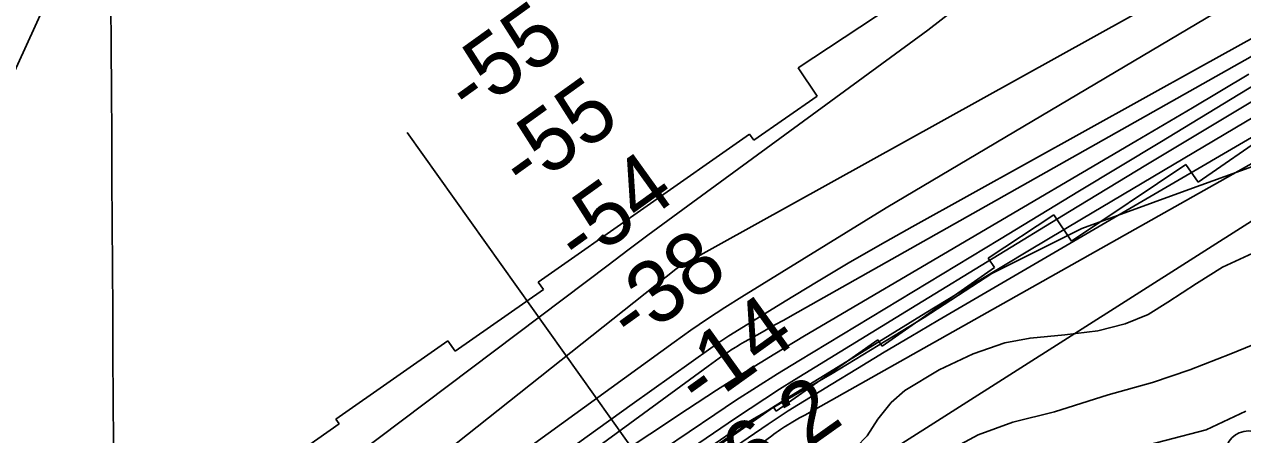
# Model space of a CAD drawing. Extents: x 3477039 to 3515015, y 546746 to 572297.
# Drawn here: x 3486406 to 3487714, y 559533 to 559974 of the extents above; entities that cross this region are included whole.
import ezdxf

# ---------------------------------------------------------------- set-up
doc = ezdxf.new("R2010")
doc.units = 0
for name, color, linetype in [('V-GRID-MAJR', 7, 'Continuous'), ('V-LEVE-TOET', 7, 'Continuous'), ('V-RIVR-EDGE', 7, 'Continuous'), ('V-RIVR-RANG', 7, 'Continuous'), ('V-RRAP-RVMT', 7, 'Continuous'), ('V-SITE-VEGE', 7, 'Continuous'), ('V-SURV-LINE', 7, 'Continuous'), ('V-TOPO-DPTH', 7, 'Continuous'), ('V-TOPO-MAJR', 7, 'Continuous'), ('V-TOPO-MINR', 7, 'Continuous'), ('V-TOPO-WATR', 7, 'Continuous')]:
    doc.layers.add(name, color=color, linetype=linetype)

msp = doc.modelspace()

# ---------------------------------------------------------------- linework, layer by layer
at = {"layer": 'V-GRID-MAJR'}
msp.add_spline([(3486543.572, 552138.781), (3486509.202, 558197.813), (3486474.821, 564258.778), (3486440.44, 570319.761), (3486440.429, 570321.677)], degree=3, dxfattribs=at)
at = {"layer": 'V-LEVE-TOET'}
msp.add_lwpolyline([(3487717.85, 559558.403), (3487675.137, 559538.408), (3487586.989, 559515.536), (3487505.221, 559495.517), (3487454.77, 559481.4720000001), (3487431.222, 559471.99), (3487404.2260000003, 559459.618), (3487360.403, 559428.406), (3487275.142, 559361.074), (3487188.399, 559292.294), (3487123.414, 559246.689), (3487013.56, 559164.028), (3486933.767, 559104.931), (3486899.582, 559077.398), (3486863.279, 559048.162), (3486768.174, 558974.113), (3486662.2600000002, 558894.333), (3486563.739, 558820.324), (3486456.856, 558741.044), (3486355.8340000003, 558662.184)], dxfattribs=at)
at = {"layer": 'V-RIVR-EDGE'}
msp.add_lwpolyline([(3486365.4574666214, 558941.8560595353), (3486427.9994177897, 558985.5252554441), (3486479.105544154, 559017.2161962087), (3486532.036390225, 559058.5078510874), (3486575.9430943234, 559092.0175738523), (3486617.4574131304, 559129.1351720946), (3486680.0082708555, 559176.4063057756), (3486725.1096831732, 559207.5117678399), (3486815.902439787, 559265.5189468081), (3486870.016118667, 559299.6037572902), (3486948.8217135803, 559365.4448232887), (3487014.408327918, 559426.5159629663), (3487091.9954637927, 559485.1561222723), (3487171.974984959, 559540.1884061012), (3487273.5750393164, 559598.7691883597), (3487372.1779321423, 559659.158361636), (3487444.934280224, 559706.4042600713), (3487541.7065156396, 559754.7914273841), (3487656.47211123, 559796.5305093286), (3487750.8074285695, 559830.515863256)], dxfattribs=at)
at = {"layer": 'V-RIVR-RANG'}
msp.add_line((3487222.889, 559287.612), (3486817.122, 559858.017), dxfattribs=at)
at = {"layer": 'V-RRAP-RVMT'}
for p, q in [((3487237.161000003, 559927.4090000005), (3487366.5400000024, 560013.1200000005)), ((3487257.295350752, 559897.0120392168), (3487237.161000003, 559927.4090000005)), ((3487189.5200000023, 559849.5490000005), (3487257.295350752, 559897.0120392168)), ((3487774.3480000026, 559879.2570000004), (3487666.5270000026, 559804.5610000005)), ((3486957.7700000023, 559697.0550000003), (3487184.8960000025, 559856.1190000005)), ((3487184.8960000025, 559856.1190000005), (3487189.5200000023, 559849.5490000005)), ((3487653.311000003, 559823.6400000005), (3487530.717000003, 559741.1760000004)), ((3487666.5270000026, 559804.5610000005), (3487653.311000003, 559823.6400000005)), ((3487511.7040000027, 559769.4050000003), (3487441.1270000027, 559722.6850000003)), ((3487530.717000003, 559741.1760000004), (3487511.7040000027, 559769.4050000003)), ((3487448.019000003, 559712.8430000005), (3487327.371000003, 559628.3650000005)), ((3487441.1270000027, 559722.6850000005), (3487448.019000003, 559712.8430000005)), ((3486868.5700000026, 559622.7770000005), (3486963.350000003, 559689.0450000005)), ((3486963.350000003, 559689.0450000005), (3486957.770000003, 559697.0550000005)), ((3486740.4520000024, 559549.7340000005), (3486860.713000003, 559633.9540000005)), ((3486860.713000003, 559633.9540000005), (3486868.5700000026, 559622.7770000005)), ((3487322.7000000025, 559634.9390000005), (3487213.4540000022, 559558.4400000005)), ((3487327.371000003, 559628.3650000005), (3487322.7000000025, 559634.9390000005)), ((3487210.4460000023, 559562.7290000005), (3487104.026000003, 559488.1990000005)), ((3487213.4540000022, 559558.4400000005), (3487210.4460000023, 559562.7290000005)), ((3486638.7290000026, 559471.1160000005), (3486743.971000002, 559544.7340000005)), ((3486743.971000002, 559544.7340000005), (3486740.4520000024, 559549.7340000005))]:
    msp.add_line(p, q, dxfattribs=at)
at = {"layer": 'V-SITE-VEGE'}
for points in [[(3487131.3710000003, 559436.035), (3487173.367, 559468.357), (3487199.948, 559485.621), (3487237.095, 559504.518), (3487256.481, 559508.3910000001), (3487279.386, 559512.221), (3487299.397, 559519.602), (3487311.265, 559531.769), (3487322.615, 559549.801), (3487336.896, 559567.797), (3487351.701, 559580.515), (3487388.305, 559602.937), (3487424.845, 559620.085), (3487458.9790000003, 559631.986), (3487485.998, 559636.938), (3487523.5500000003, 559640.593), (3487558.7660000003, 559644.863), (3487588.157, 559652.13), (3487612.894, 559662.386), (3487634.151, 559675.612), (3487664.867, 559695.76), (3487692.619, 559713.011), (3487734.4620000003, 559732.4400000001)], [(3487739.399, 559635.326), (3487701.7060000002, 559619.952), (3487657.5470000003, 559602.8960000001), (3487617.5330000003, 559589.305), (3487569.899, 559575.807), (3487512.25, 559557.74), (3487467.572, 559546.549), (3487430.487, 559532.926), (3487368.554, 559499.671), (3487220.793, 559395.352), (3487039.725, 559250.402), (3486873.007, 559129.312), (3486732.8340000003, 559022.558), (3486573.694, 558897.86), (3486421.133, 558784.22), (3486273.99, 558672.86)]]:
    msp.add_lwpolyline(points, dxfattribs=at)
at = {"layer": 'V-SURV-LINE'}
msp.add_circle((3487720.51664, 559512.21702), 25, dxfattribs=at)
at = {"layer": 'V-TOPO-DPTH'}
for points in [[(3486391.2241296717, 559143.3262592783), (3486468.497421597, 559204.6868903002), (3486510.291660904, 559237.9195274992), (3486552.056624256, 559271.1888668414), (3486593.777673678, 559304.513259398), (3486635.4694471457, 559337.8743540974), (3487105.585093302, 559711.1648906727), (3487108.3250457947, 559712.9829629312), (3487757.706327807, 560074.0808578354), (3487793.1518292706, 560094.6296386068), (3487828.4430379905, 560115.4480888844), (3487883.1947198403, 560148.1675560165), (3487890.9615841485, 560152.8806799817), (3487898.6848012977, 560157.6632338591), (3487906.3425477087, 560162.5499326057), (3487913.95664696, 560167.5060612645), (3488198.892963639, 560355.7343682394), (3488281.040737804, 560410.3228656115), (3488362.988450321, 560465.208316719), (3488444.6360703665, 560520.53919843), (3488526.0836287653, 560576.1670338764)], [(3488526.0836287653, 560576.1670338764), (3488444.6360703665, 560520.53919843), (3488362.988450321, 560465.208316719), (3488281.040737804, 560410.3228656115), (3488198.892963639, 560355.7343682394), (3487913.95664696, 560167.5060612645), (3487906.3425477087, 560162.5499326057), (3487898.6848012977, 560157.6632338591), (3487890.9615841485, 560152.8806799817), (3487883.1947198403, 560148.1675560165), (3487828.4430379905, 560115.4480888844), (3487793.1518292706, 560094.6296386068), (3487757.706327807, 560074.0808578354), (3487108.3250457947, 559712.9829629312), (3487105.585093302, 559711.1648906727), (3486635.4694471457, 559337.8743540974), (3486593.777673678, 559304.513259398), (3486552.056624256, 559271.1888668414), (3486510.291660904, 559237.9195274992), (3486468.497421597, 559204.6868903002), (3486391.2241296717, 559143.3262592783)], [(3486400.800275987, 559116.0094912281), (3486412.3829697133, 559124.6457191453), (3486518.984747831, 559204.7175114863), (3486583.95526843, 559253.2722351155), (3486649.0819567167, 559301.6155019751), (3486714.442896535, 559349.64158368), (3486779.960004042, 559397.4562086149), (3487103.811634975, 559632.5999547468), (3487121.685966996, 559645.2710212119), (3487139.744680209, 559657.6668327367), (3487158.0799652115, 559669.6497618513), (3487176.599631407, 559681.3574360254), (3487331.3576115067, 559776.7512799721), (3487920.2699846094, 560126.6661962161), (3487944.205720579, 560141.536821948), (3487968.009482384, 560156.6230969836), (3488170.9828857, 560287.1857903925), (3488262.297613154, 560346.6019265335), (3488353.190035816, 560406.650071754), (3488443.449001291, 560467.6462305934), (3488533.285661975, 560529.2743985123)], [(3488533.285661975, 560529.2743985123), (3488443.449001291, 560467.6462305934), (3488353.190035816, 560406.650071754), (3488262.297613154, 560346.6019265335), (3488170.9828857, 560287.1857903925), (3487968.009482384, 560156.6230969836), (3487944.205720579, 560141.536821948), (3487920.2699846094, 560126.6661962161), (3487331.3576115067, 559776.7512799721), (3487176.599631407, 559681.3574360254), (3487158.0799652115, 559669.6497618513), (3487139.744680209, 559657.6668327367), (3487121.685966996, 559645.2710212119), (3487103.811634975, 559632.5999547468), (3486779.960004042, 559397.4562086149), (3486714.442896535, 559349.64158368), (3486649.0819567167, 559301.6155019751), (3486583.95526843, 559253.2722351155), (3486518.984747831, 559204.7175114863), (3486412.3829697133, 559124.6457191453), (3486400.800275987, 559116.0094912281)], [(3487929.3764541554, 560014.8362932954), (3487692.721099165, 559872.3265319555), (3487610.5193655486, 559822.6738689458), (3487528.4079869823, 559772.8726851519), (3487446.4321409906, 559722.8487201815), (3487364.5466500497, 559672.676234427), (3487233.1495996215, 559591.921686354), (3487217.103757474, 559581.9018461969), (3487201.1556774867, 559571.7310958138), (3487185.354240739, 559561.3339800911), (3487169.650566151, 559550.7859541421), (3486507.447614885, 559099.1048758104), (3486495.591553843, 559090.932678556), (3486483.7896998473, 559082.6837294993), (3486472.06915642, 559074.3196527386), (3486460.402820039, 559065.878824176), (3486448.8118406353, 559057.3342673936), (3486437.26711125, 559048.7281843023), (3486425.7917568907, 559040.0298117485), (3486414.3626525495, 559031.2699128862), (3486411.8046514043, 559029.2929887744), (3486399.1361996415, 559019.4920800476)], [(3486399.1361996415, 559019.4920800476), (3486411.8046514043, 559029.2929887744), (3486414.3626525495, 559031.2699128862), (3486425.7917568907, 559040.0298117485), (3486437.26711125, 559048.7281843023), (3486448.8118406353, 559057.3342673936), (3486460.402820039, 559065.878824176), (3486472.06915642, 559074.3196527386), (3486483.7896998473, 559082.6837294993), (3486495.591553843, 559090.932678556), (3486507.447614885, 559099.1048758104), (3487169.650566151, 559550.7859541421), (3487185.354240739, 559561.3339800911), (3487201.1556774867, 559571.7310958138), (3487217.103757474, 559581.9018461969), (3487233.1495996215, 559591.921686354), (3487364.5466500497, 559672.676234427), (3487446.4321409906, 559722.8487201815), (3487528.4079869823, 559772.8726851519), (3487610.5193655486, 559822.6738689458), (3487692.721099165, 559872.3265319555), (3487929.3764541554, 560014.8362932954)], [(3487972.8680434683, 559998.0229380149), (3487386.890742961, 559655.7622785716), (3487358.091342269, 559638.8016805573), (3487329.374478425, 559621.7035870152), (3487300.781419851, 559604.3992501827), (3487272.270898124, 559586.9574178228), (3487226.407321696, 559558.6722095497), (3487220.915806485, 559555.230922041), (3487215.4580195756, 559551.7377588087), (3487210.050825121, 559548.1667819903), (3487204.677358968, 559544.5439294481), (3487097.448695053, 559471.1265866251), (3487038.697983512, 559430.4578742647), (3486980.229574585, 559389.391574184), (3486922.18461958, 559347.7288925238), (3486864.4219671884, 559305.6686231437), (3486506.150756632, 559041.9742315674), (3486486.4569133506, 559027.3580935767), (3486466.8415288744, 559012.6382642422), (3486447.343832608, 558997.762897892), (3486427.9245951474, 558982.7838401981), (3485958.2452295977, 558617.5077353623)], [(3487749.1027473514, 559972.8007098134), (3487709.1900675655, 559950.5587084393), (3487669.254752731, 559928.3572523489), (3487359.4434155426, 559756.4311500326), (3487325.0375004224, 559737.0295331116), (3487290.8131651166, 559717.3175723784), (3487256.8611995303, 559697.1400959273), (3487223.090813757, 559676.6522756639), (3487168.925000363, 559643.2828379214), (3487162.4172555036, 559639.1813849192), (3487155.967442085, 559634.9926918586), (3487149.604525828, 559630.6731387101), (3487143.299541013, 559626.2663455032), (3487058.7667622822, 559565.8886167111), (3487010.325475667, 559531.1083108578), (3486961.9996452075, 559496.1691406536), (3486913.8469989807, 559460.991673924), (3486865.809808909, 559425.655342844), (3486451.8635736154, 559119.5764386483), (3486429.2178795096, 559102.8875033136), (3486406.5369523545, 559086.2467503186), (3486383.8031756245, 559069.6782708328)], [(3487749.1027473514, 559972.8007098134), (3487709.1900675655, 559950.5587084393), (3487669.254752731, 559928.3572523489), (3487359.4434155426, 559756.4311500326), (3487325.0375004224, 559737.0295331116), (3487290.8131651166, 559717.3175723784), (3487256.8611995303, 559697.1400959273), (3487223.090813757, 559676.6522756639), (3487168.925000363, 559643.2828379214), (3487162.4172555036, 559639.1813849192), (3487155.967442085, 559634.9926918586), (3487149.604525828, 559630.6731387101), (3487143.299541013, 559626.2663455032), (3487058.7667622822, 559565.8886167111), (3487010.325475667, 559531.1083108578), (3486961.9996452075, 559496.1691406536), (3486913.8469989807, 559460.991673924), (3486865.809808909, 559425.655342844), (3486451.8635736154, 559119.5764386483), (3486429.2178795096, 559102.8875033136), (3486406.5369523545, 559086.2467503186), (3486383.8031756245, 559069.6782708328)], [(3485643.00345063, 558480.0288559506), (3486408.369943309, 559055.426768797), (3486415.624783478, 559060.8593838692), (3486422.8932954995, 559066.2735716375), (3486430.1823153, 559071.6601184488), (3486437.485006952, 559077.0282379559), (3486756.3734557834, 559310.5078769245), (3486825.819122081, 559360.6437563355), (3486895.702067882, 559410.1535833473), (3486966.240932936, 559458.7243317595), (3487037.2170774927, 559506.6690277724), (3487118.138218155, 559560.5470032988), (3487149.146952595, 559580.819366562), (3487180.375629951, 559600.7404772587), (3487211.9342216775, 559620.134709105), (3487243.71275632, 559639.1776883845), (3487599.7005107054, 559848.4598352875), (3487660.3674019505, 559884.3326895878), (3487720.9118013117, 559920.40992801)], [(3485643.00345063, 558480.0288559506), (3486408.369943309, 559055.426768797), (3486415.624783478, 559060.8593838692), (3486422.8932954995, 559066.2735716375), (3486430.1823153, 559071.6601184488), (3486437.485006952, 559077.0282379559), (3486756.3734557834, 559310.5078769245), (3486825.819122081, 559360.6437563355), (3486895.702067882, 559410.1535833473), (3486966.240932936, 559458.7243317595), (3487037.2170774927, 559506.6690277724), (3487118.138218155, 559560.5470032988), (3487149.146952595, 559580.819366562), (3487180.375629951, 559600.7404772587), (3487211.9342216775, 559620.134709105), (3487243.71275632, 559639.1776883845), (3487599.7005107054, 559848.4598352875), (3487660.3674019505, 559884.3326895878), (3487720.9118013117, 559920.40992801)]]:
    msp.add_lwpolyline(points, dxfattribs=at)
at = {"layer": 'V-TOPO-MAJR'}
msp.add_lwpolyline([(3486352.8880212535, 559201.6067998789), (3486464.345018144, 559286.015552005), (3486532.709174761, 559337.761094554), (3486601.09133383, 559389.4828228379), (3486669.5004965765, 559441.1688297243), (3486737.9276617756, 559492.8310223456), (3487032.826212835, 559715.3571797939), (3487054.212674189, 559731.4238530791), (3487075.644375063, 559747.429681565), (3487097.143935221, 559763.3442428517), (3487118.6887349, 559779.1979593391), (3487376.1862655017, 559967.834717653), (3487426.9300596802, 560007.7978726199)], dxfattribs=at)
at = {"layer": 'V-TOPO-MINR'}
for points in [[(3486391.2241296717, 559143.3262592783), (3486468.497421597, 559204.6868903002), (3486510.291660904, 559237.9195274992), (3486552.056624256, 559271.1888668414), (3486593.777673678, 559304.513259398), (3486635.4694471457, 559337.8743540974), (3487105.585093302, 559711.1648906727), (3487108.3250457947, 559712.9829629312), (3487757.706327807, 560074.0808578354), (3487793.1518292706, 560094.6296386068), (3487828.4430379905, 560115.4480888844), (3487883.1947198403, 560148.1675560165), (3487890.9615841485, 560152.8806799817), (3487898.6848012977, 560157.6632338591), (3487906.3425477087, 560162.5499326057), (3487913.95664696, 560167.5060612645), (3488198.892963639, 560355.7343682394), (3488281.040737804, 560410.3228656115), (3488362.988450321, 560465.208316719), (3488444.6360703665, 560520.53919843), (3488526.0836287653, 560576.1670338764)], [(3486400.800275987, 559116.0094912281), (3486412.3829697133, 559124.6457191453), (3486518.984747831, 559204.7175114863), (3486583.95526843, 559253.2722351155), (3486649.0819567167, 559301.6155019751), (3486714.442896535, 559349.64158368), (3486779.960004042, 559397.4562086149), (3487103.811634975, 559632.5999547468), (3487121.685966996, 559645.2710212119), (3487139.744680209, 559657.6668327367), (3487158.0799652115, 559669.6497618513), (3487176.599631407, 559681.3574360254), (3487331.3576115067, 559776.7512799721), (3487920.2699846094, 560126.6661962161), (3487944.205720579, 560141.536821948), (3487968.009482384, 560156.6230969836), (3488170.9828857, 560287.1857903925), (3488262.297613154, 560346.6019265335), (3488353.190035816, 560406.650071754), (3488443.449001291, 560467.6462305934), (3488533.285661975, 560529.2743985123)], [(3486283.457575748, 559678.4312143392), (3486618.5511452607, 560413.3535138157), (3486620.969023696, 560416.4633805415), (3486627.765354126, 560438.8328969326), (3486617.5072774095, 560451.4388382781), (3486594.6509065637, 560454.926421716), (3486404.6887916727, 560381.0563757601)], [(3486356.262308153, 558880.328604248), (3486478.2196185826, 558977.0535200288), (3486483.6454480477, 558981.291689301), (3486489.112189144, 558985.4755744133), (3486494.6402976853, 558989.5780332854), (3486500.2093178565, 558993.6262079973), (3487206.1519665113, 559436.8509558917), (3487238.4771035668, 559455.5829785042), (3487270.7715885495, 559474.3675504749), (3487987.214409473, 559930.1593225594), (3488011.1954068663, 559945.748787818), (3488035.129357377, 559961.4098013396), (3488058.9927375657, 559977.1781372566), (3488082.8090708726, 559993.0180214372), (3488434.8303552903, 560228.2838302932), (3488499.8261993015, 560271.8805221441)], [(3485937.7014025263, 558571.4589750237), (3486458.9887105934, 558979.2470668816), (3486469.7605235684, 558987.5972264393), (3486480.5807836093, 558995.8835425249), (3486491.473714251, 559004.0740934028), (3486502.4150919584, 559012.2008008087), (3487208.74488714, 559532.008994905), (3487211.0270760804, 559533.6711302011), (3487213.320084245, 559535.3180429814), (3487215.6293212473, 559536.9421219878), (3487217.9493774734, 559538.5509784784), (3487222.174153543, 559541.4497386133), (3487222.390984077, 559541.596188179), (3487223.0512341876, 559542.0205422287), (3487226.0515118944, 559543.8619783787), (3487228.3706940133, 559545.2356032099), (3487229.5388359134, 559545.9079786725), (3487238.575137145, 559551.0452238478), (3487244.2768721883, 559554.2587061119), (3487249.994307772, 559557.4437561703), (3487255.735294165, 559560.5861579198), (3487261.491981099, 559563.7001274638), (3488015.832858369, 559989.1629870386)], [(3485958.2452295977, 558617.5077353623), (3486427.9245951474, 558982.7838401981), (3486447.343832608, 558997.762897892), (3486466.8415288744, 559012.6382642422), (3486486.4569133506, 559027.3580935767), (3486506.150756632, 559041.9742315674), (3486864.4219671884, 559305.6686231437), (3486922.18461958, 559347.7288925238), (3486980.229574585, 559389.391574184), (3487038.697983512, 559430.4578742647), (3487097.448695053, 559471.1265866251), (3487204.677358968, 559544.5439294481), (3487210.050825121, 559548.1667819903), (3487215.4580195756, 559551.7377588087), (3487220.915806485, 559555.230922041), (3487226.407321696, 559558.6722095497), (3487272.270898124, 559586.9574178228), (3487300.781419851, 559604.3992501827), (3487329.374478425, 559621.7035870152), (3487358.091342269, 559638.8016805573), (3487386.890742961, 559655.7622785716), (3487972.8680434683, 559998.0229380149)], [(3486394.7455890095, 558986.5828407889), (3486423.4088746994, 559008.621125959), (3486452.187858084, 559030.5060014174), (3486481.1403880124, 559052.1607623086), (3486510.2086156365, 559073.6621134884), (3486594.292058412, 559135.3404174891), (3486665.7443558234, 559187.2049702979), (3486737.537323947, 559238.5884665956), (3486809.8412981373, 559289.2503781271), (3486882.485943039, 559339.4312331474), (3487187.17402941, 559547.654976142), (3487197.7084174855, 559554.7442644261), (3487208.308661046, 559561.7320819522), (3487219.007687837, 559568.5676933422), (3487229.7725701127, 559575.3018339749), (3487318.8045539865, 559630.1158524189), (3487374.213651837, 559664.0505894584), (3487429.727822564, 559697.8116369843), (3487485.399602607, 559731.3121502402), (3487541.1764555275, 559764.6389739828), (3487924.266023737, 559992.3196000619)], [(3486383.8031756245, 559069.6782708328), (3486406.5369523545, 559086.2467503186), (3486429.2178795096, 559102.8875033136), (3486451.8635736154, 559119.5764386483), (3486865.809808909, 559425.655342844), (3486913.8469989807, 559460.991673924), (3486961.9996452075, 559496.1691406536), (3487010.325475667, 559531.1083108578), (3487058.7667622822, 559565.8886167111), (3487143.299541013, 559626.2663455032), (3487149.604525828, 559630.6731387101), (3487155.967442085, 559634.9926918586), (3487162.4172555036, 559639.1813849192), (3487168.925000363, 559643.2828379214), (3487223.090813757, 559676.6522756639), (3487256.8611995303, 559697.1400959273), (3487290.8131651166, 559717.3175723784), (3487325.0375004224, 559737.0295331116), (3487359.4434155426, 559756.4311500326), (3487669.254752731, 559928.3572523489), (3487709.1900675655, 559950.5587084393), (3487749.1027473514, 559972.8007098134)], [(3486260.474962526, 558930.5442582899), (3486422.843107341, 559053.6608682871), (3486426.0539022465, 559056.0818346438), (3486429.273347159, 559058.491177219), (3486432.505767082, 559060.883084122), (3486435.746837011, 559063.2633672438), (3486529.965831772, 559132.0678198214), (3486580.518066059, 559168.5638957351), (3486631.330467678, 559204.6897864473), (3486682.5331202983, 559240.2603993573), (3486733.9959402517, 559275.460827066), (3487147.3588346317, 559554.9093898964), (3487169.6667456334, 559569.7445611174), (3487192.120941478, 559584.3510689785), (3487214.794564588, 559598.6145818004), (3487237.6144725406, 559612.6494312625), (3487453.229998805, 559743.0103480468), (3487539.296382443, 559795.0946208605), (3487625.333992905, 559847.2263363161), (3487711.3284436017, 559899.429215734), (3487797.294121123, 559951.6795377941)], [(3486403.186332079, 559066.6471639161), (3486415.302571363, 559075.538279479), (3486427.4223521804, 559084.4245668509), (3486439.5444940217, 559093.307635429), (3487140.438161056, 559606.7058003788), (3487144.356535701, 559609.5612028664), (3487148.284193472, 559612.403711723), (3487152.2257759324, 559615.2268801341), (3487156.1766415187, 559618.0371549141), (3487163.140799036, 559622.9650714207), (3487163.619619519, 559623.2970703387), (3487164.5915793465, 559623.9394012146), (3487165.0847186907, 559624.2497331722), (3487169.186592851, 559626.7766495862), (3487171.743462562, 559628.3292273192), (3487174.313290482, 559629.8597260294), (3487176.9025557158, 559631.3571062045), (3487179.504779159, 559632.8324073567), (3487193.177408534, 559640.468381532), (3487202.6221465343, 559645.7513786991), (3487212.062187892, 559651.0427418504), (3487221.4951842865, 559656.3466539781), (3487230.9234840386, 559661.6589320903), (3487744.473935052, 559951.4636697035)], [(3485643.00345063, 558480.0288559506), (3486408.369943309, 559055.426768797), (3486415.624783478, 559060.8593838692), (3486422.8932954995, 559066.2735716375), (3486430.1823153, 559071.6601184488), (3486437.485006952, 559077.0282379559), (3486756.3734557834, 559310.5078769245), (3486825.819122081, 559360.6437563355), (3486895.702067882, 559410.1535833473), (3486966.240932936, 559458.7243317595), (3487037.2170774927, 559506.6690277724), (3487118.138218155, 559560.5470032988), (3487149.146952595, 559580.819366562), (3487180.375629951, 559600.7404772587), (3487211.9342216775, 559620.134709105), (3487243.71275632, 559639.1776883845), (3487599.7005107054, 559848.4598352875), (3487660.3674019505, 559884.3326895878), (3487720.9118013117, 559920.40992801)]]:
    msp.add_lwpolyline(points, dxfattribs=at)
at = {"layer": 'V-TOPO-WATR'}
msp.add_lwpolyline([(3486399.1361996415, 559019.4920800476), (3486411.8046514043, 559029.2929887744), (3486414.3626525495, 559031.2699128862), (3486425.7917568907, 559040.0298117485), (3486437.26711125, 559048.7281843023), (3486448.8118406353, 559057.3342673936), (3486460.402820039, 559065.878824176), (3486472.06915642, 559074.3196527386), (3486483.7896998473, 559082.6837294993), (3486495.591553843, 559090.932678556), (3486507.447614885, 559099.1048758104), (3487169.650566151, 559550.7859541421), (3487185.354240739, 559561.3339800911), (3487201.1556774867, 559571.7310958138), (3487217.103757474, 559581.9018461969), (3487233.1495996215, 559591.921686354), (3487364.5466500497, 559672.676234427), (3487446.4321409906, 559722.8487201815), (3487528.4079869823, 559772.8726851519), (3487610.5193655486, 559822.6738689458), (3487692.721099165, 559872.3265319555), (3487929.3764541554, 560014.8362932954)], dxfattribs=at)

# ---------------------------------------------------------------- texts
at = {"layer": 'V-RIVR-RANG'}
for s, height, rotation, p in [('-55', 67.00000000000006, 35.6886111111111, (3486885.137084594, 559873.0765038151)), ('-55', 67.00000000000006, 35.6886111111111, (3486943.2740845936, 559791.7125038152)), ('-54', 67.00000000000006, 35.6886111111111, (3487002.9107758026, 559711.425689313)), ('-38', 67.00000000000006, 35.6886111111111, (3487059.119601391, 559628.6767365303)), ('-14', 67.00000000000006, 35.6886111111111, (3487132.0392718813, 559557.9307078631)), ('16.2', 67.00000000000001, 35.408325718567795, (3487145.571568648, 559445.2438486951))]:
    msp.add_text(s, height=height, rotation=rotation, dxfattribs=at).set_placement(p)

doc.saveas('drawing.dxf')
